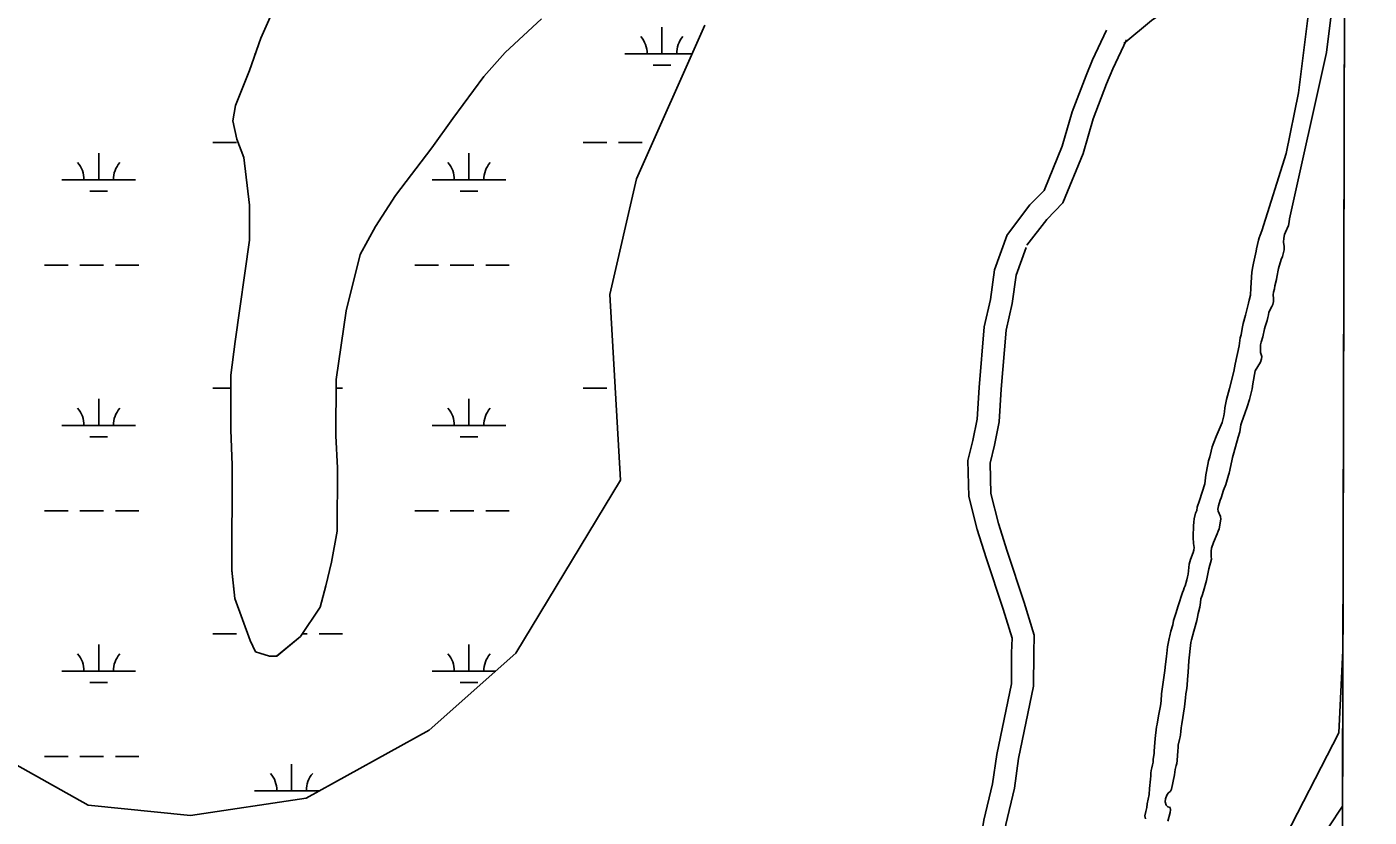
# Model space of a CAD drawing. Extents: x 3161564 to 3199464, y 849354 to 874788.
# Drawn here: x 3195367 to 3197187, y 857469 to 858539 of the extents above; entities that cross this region are included whole.
import ezdxf

# ---------------------------------------------------------------- set-up
doc = ezdxf.new("R2010")
doc.units = 0
for name, color, linetype in [('V-GRID-FRAM', 7, 'Continuous'), ('V-ROAD-CNTR', 7, 'Continuous'), ('V-SITE-VEGE', 7, 'Continuous'), ('V-TOPO-SHOR', 7, 'Continuous'), ('V-WETL-SWMP', 7, 'Continuous')]:
    doc.layers.add(name, color=color, linetype=linetype)

msp = doc.modelspace()

# ---------------------------------------------------------------- linework, layer by layer
at = {"layer": 'V-GRID-FRAM'}
msp.add_lwpolyline([(3165819.2, 873007.6), (3197186.7, 872920.9), (3197144.3, 854733.3), (3165761, 854820), (3165819.2, 873007.6)], dxfattribs=at)
at = {"layer": 'V-ROAD-CNTR'}
for points in [[(3197001.6, 858681.2), (3196988.6, 858658.5), (3196951.9, 858599.4), (3196921.9, 858568.6), (3196891.6, 858548), (3196854, 858516.6)], [(3196830.8, 858534.5), (3196811.8, 858494.6), (3196802.9, 858473.2), (3196784.3, 858424), (3196770.6, 858377.8), (3196746, 858317.7), (3196726.9, 858298.1), (3196696.4, 858258.1)], [(3196857.9, 858521.6), (3196839.2, 858482.4), (3196830.8, 858462.1), (3196812.7, 858414.4), (3196798.9, 858367.8), (3196771.6, 858301), (3196749.6, 858278.5), (3196722.9, 858243.3)], [(3196696.4, 858258.1), (3196695.9, 858257.5), (3196678.9, 858210), (3196673.3, 858170), (3196664.8, 858133), (3196658, 858050.7), (3196655.4, 858008), (3196649.7, 857979.2), (3196642.7, 857951.8), (3196644.1, 857903.2), (3196655.4, 857858.6), (3196667.5, 857820.1), (3196690.6, 857750.5), (3196702.7, 857711.1), (3196702.1, 857691.3), (3196701.7, 857649.3), (3196682, 857553.7), (3196676.3, 857513.8), (3196664.5, 857464.9), (3196660.1, 857437.5), (3196672.6, 857396.7), (3196715.8, 857309.3)], [(3196721.7, 858240.5), (3196708.2, 858202.8), (3196702.8, 858164.5), (3196694.5, 858128.4), (3196687.9, 858048.6), (3196685.2, 858004.2), (3196679, 857972.6), (3196672.8, 857948.5), (3196674, 857907.3), (3196684.2, 857866.8), (3196696, 857829.3), (3196719.1, 857759.6), (3196732.8, 857715.2), (3196732.1, 857690.8), (3196731.7, 857646.1), (3196711.6, 857548.5), (3196705.8, 857508.1), (3196694, 857459), (3196690.9, 857439.6), (3196700.6, 857407.8), (3196742.7, 857322.6)]]:
    msp.add_lwpolyline(points, dxfattribs=at)
at = {"layer": 'V-SITE-VEGE'}
for p, q in [((3197150.7, 857484), (3197154.3, 859002.2)), ((3195684.5, 858523.9), (3195711.3, 858584.8)), ((3196065, 858549.9), (3196015.4, 858504.4)), ((3195669.2, 858480.2), (3195684.5, 858523.9)), ((3196015.4, 858504.4), (3195986.9, 858472.1)), ((3195650.1, 858432.7), (3195669.2, 858480.2)), ((3195986.9, 858472.1), (3195944.9, 858415.1)), ((3195646.3, 858411.8), (3195650.1, 858432.7)), ((3195652, 858387), (3195646.3, 858411.8)), ((3195944.9, 858415.1), (3195916.3, 858375.2)), ((3195661.4, 858362.3), (3195652, 858387)), ((3195916.3, 858375.2), (3195866.8, 858310.6)), ((3195668.9, 858297.6), (3195661.4, 858362.3)), ((3195866.8, 858310.6), (3195840.1, 858268.8)), ((3195668.9, 858250.1), (3195668.9, 858297.6)), ((3195840.1, 858268.8), (3195819.1, 858230.8)), ((3195649.6, 858113.2), (3195668.9, 858250.1)), ((3195819.1, 858230.8), (3195799.9, 858154.8)), ((3195799.9, 858154.8), (3195786.5, 858061.6)), ((3195643.8, 858067.5), (3195649.6, 858113.2)), ((3195643.7, 857993.3), (3195643.8, 858067.5)), ((3195786.5, 858061.6), (3195786.3, 857985.5)), ((3195645.5, 857945.8), (3195643.7, 857993.3)), ((3195786.3, 857985.5), (3195788.2, 857941.8)), ((3195645.3, 857803.1), (3195645.5, 857945.8)), ((3195788.2, 857941.8), (3195788, 857856.2)), ((3195788, 857856.2), (3195780.3, 857814.3)), ((3195649, 857765.1), (3195645.3, 857803.1)), ((3195780.3, 857814.3), (3195772.7, 857782)), ((3195669.9, 857708), (3195649, 857765.1)), ((3195772.7, 857782), (3195765, 857753.5)), ((3195765, 857753.5), (3195738.3, 857713.6)), ((3195738.3, 857713.6), (3195706, 857687)), ((3195677.4, 857692.8), (3195669.9, 857708)), ((3195683.1, 857690.9), (3195677.4, 857692.8)), ((3195696.4, 857687), (3195683.1, 857690.9)), ((3195706, 857687), (3195696.4, 857687)), ((3197087.1, 857388.4), (3197150.7, 857484))]:
    msp.add_line(p, q, dxfattribs=at)
at = {"layer": 'V-TOPO-SHOR'}
for p, q in [((3195684.5, 858524), (3195711.3, 858584.8)), ((3196065, 858549.9), (3196015.4, 858504.4)), ((3195669.2, 858480.2), (3195684.5, 858524)), ((3196015.4, 858504.4), (3195986.9, 858472.1)), ((3195650.1, 858432.7), (3195669.2, 858480.2)), ((3195986.9, 858472.1), (3195944.9, 858415.1)), ((3195646.3, 858411.8), (3195650.1, 858432.7)), ((3195652, 858387.1), (3195646.3, 858411.8)), ((3195944.9, 858415.1), (3195916.3, 858375.2)), ((3195661.4, 858362.3), (3195652, 858387.1)), ((3195916.3, 858375.2), (3195866.8, 858310.6)), ((3195668.9, 858297.6), (3195661.4, 858362.3)), ((3195866.8, 858310.6), (3195840.1, 858268.8)), ((3195668.9, 858250.1), (3195668.9, 858297.6)), ((3195840.1, 858268.8), (3195819.1, 858230.8)), ((3195649.6, 858113.2), (3195668.9, 858250.1)), ((3195819.1, 858230.8), (3195799.9, 858154.8)), ((3195799.9, 858154.8), (3195786.5, 858061.6)), ((3195643.8, 858067.6), (3195649.6, 858113.2)), ((3195643.7, 857993.4), (3195643.8, 858067.6)), ((3195786.5, 858061.6), (3195786.3, 857985.5)), ((3195645.5, 857945.8), (3195643.7, 857993.4)), ((3195786.3, 857985.5), (3195788.2, 857941.8)), ((3195645.3, 857803.2), (3195645.5, 857945.8)), ((3195788.2, 857941.8), (3195788, 857856.2)), ((3195788, 857856.2), (3195780.3, 857814.4)), ((3195649, 857765.1), (3195645.3, 857803.2)), ((3195780.3, 857814.4), (3195772.7, 857782)), ((3195669.8, 857708), (3195649, 857765.1)), ((3195772.7, 857782), (3195765, 857753.5)), ((3195765, 857753.5), (3195738.3, 857713.6)), ((3195738.3, 857713.6), (3195705.9, 857687.1)), ((3195677.4, 857692.8), (3195669.8, 857708)), ((3195683.1, 857690.9), (3195677.4, 857692.8)), ((3195696.4, 857687.1), (3195683.1, 857690.9)), ((3195705.9, 857687.1), (3195696.4, 857687.1))]:
    msp.add_line(p, q, dxfattribs=at)
for points in [[(3197041.2, 858263.1), (3197074.4, 858367.8), (3197091, 858449.8), (3197109.5, 858598.4), (3197127.8, 858748.8), (3197138.3, 858801.1), (3197142.8, 858814.1), (3197148, 858828.1), (3197153.9, 858843.3)], [(3197078.7, 858279.2), (3197128.8, 858504.4), (3197147.7, 858657), (3197153.5, 858683.4)], [(3196972.5, 857829.1), (3196973.1, 857833.1), (3196975.7, 857841), (3196980.5, 857852.5), (3196981.8, 857856.4), (3196983.2, 857859.3), (3196985.7, 857872.6), (3196985.2, 857876.1), (3196981.8, 857883.1), (3196981.5, 857886.2), (3196982.4, 857890.5), (3196984.8, 857898.1), (3196986.1, 857901.3), (3196989.3, 857911.9), (3196992.6, 857919.5), (3196995.2, 857928.8), (3196995.8, 857931.9), (3196996.7, 857934.9), (3197000.6, 857951.5), (3197001.4, 857955.8), (3197003.1, 857962.3), (3197009, 857983.5), (3197011.4, 857990.5), (3197012.8, 858000.1), (3197013.9, 858004.2), (3197018.3, 858015.4), (3197021.5, 858024.5), (3197024.6, 858034.6), (3197027.1, 858045.4), (3197028, 858049), (3197028.8, 858055.7), (3197032.2, 858073.3), (3197036, 858079.2), (3197039.3, 858085), (3197040.8, 858089.5), (3197041.2, 858092.7), (3197039.4, 858098), (3197039.3, 858108.4), (3197040.1, 858112), (3197042.7, 858119.2), (3197044.9, 858130), (3197045.7, 858133.4), (3197048.3, 858141.7), (3197049.2, 858145.5), (3197050.3, 858149.1), (3197050.9, 858152.9), (3197054.6, 858160.6), (3197056.2, 858163.3), (3197057, 858167.1), (3197057, 858171.4), (3197056.5, 858176.3), (3197057.1, 858179.7), (3197058.4, 858184.4), (3197059, 858188.3), (3197061, 858197), (3197061.4, 858200.4), (3197063.9, 858211.7), (3197067.2, 858224), (3197069.1, 858228.1), (3197070.2, 858231.7), (3197071.5, 858237.3), (3197071.5, 858241.8), (3197070.5, 858247.6), (3197070.9, 858252.8), (3197072, 858258), (3197073.1, 858261.1), (3197077.2, 858270.2), (3197078.3, 858275.3), (3197078.7, 858279.2)], [(3197041.2, 858263.1), (3197039, 858257.2), (3197037.4, 858253.6), (3197036.8, 858250.3), (3197034, 858238.6), (3197033.6, 858235.4), (3197030, 858219), (3197028.9, 858214.7), (3197027.6, 858206.8), (3197026.5, 858185.7), (3197025.7, 858175.6), (3197024.2, 858169.1), (3197022.9, 858164.8), (3197019.1, 858148.8), (3197016, 858137.6), (3197014.5, 858130.6), (3197013.1, 858122.1), (3197012, 858118), (3197010.5, 858107.2), (3197005.2, 858082.5), (3197003.3, 858072.4), (3196997.5, 858049.2), (3196993.4, 858034.5), (3196991.2, 858023.3), (3196990.6, 858017.7), (3196989.8, 858012.3), (3196987.6, 858003.5), (3196979.1, 857984.6), (3196976.1, 857976.2), (3196974.1, 857970.4), (3196972.4, 857964.5), (3196970.7, 857956.9), (3196969.1, 857951.5), (3196968.1, 857946.5), (3196965.5, 857932.3), (3196964.1, 857920.4), (3196956.5, 857897.7), (3196953.7, 857888.7), (3196953, 857884.4), (3196951.5, 857880.6), (3196949.6, 857873.1), (3196949.2, 857868.2), (3196948.6, 857863.2), (3196948.6, 857858.3), (3196948.2, 857853.8), (3196948.3, 857847.8), (3196948.8, 857839.5), (3196949.5, 857834.1), (3196948.9, 857830.3), (3196948, 857827.3), (3196944.6, 857817.9), (3196942.6, 857811.3), (3196941.2, 857797.8), (3196940.5, 857794.5), (3196939.5, 857790.2), (3196937.1, 857782.3), (3196935.8, 857779.4), (3196934.9, 857776.2), (3196933.8, 857773.1), (3196927.7, 857755.1), (3196924.7, 857744.9), (3196921.4, 857735), (3196920.4, 857729.2), (3196917.8, 857720.6), (3196916.7, 857714.5), (3196915.6, 857710.9), (3196913.5, 857699.7), (3196912.9, 857695.2), (3196912.5, 857690.7), (3196911.9, 857687.1), (3196911.7, 857682.8), (3196910.6, 857676.3), (3196909.8, 857667.5), (3196905.2, 857636.1), (3196904.7, 857626.4), (3196903.9, 857619.5), (3196901.5, 857608.4), (3196899.6, 857598.1), (3196899.2, 857594.9), (3196898.3, 857591.3), (3196897.7, 857583.2), (3196897.1, 857580.1), (3196896.1, 857569.8), (3196895.9, 857564.1), (3196895.3, 857558.3), (3196895.1, 857554.9), (3196894.1, 857547.5), (3196893.7, 857543.3), (3196892.8, 857539.9), (3196892.2, 857535.6), (3196891.1, 857532), (3196890.7, 857528.4), (3196890.7, 857525), (3196890.3, 857520.3), (3196888.9, 857507.7), (3196888.3, 857499.5), (3196885.8, 857486.9), (3196885.2, 857481.8), (3196884.1, 857476.4), (3196882.6, 857470.8), (3196883.3, 857466.5)], [(3196913.9, 857463.5), (3196916.9, 857475.2), (3196917.5, 857478.8), (3196916.8, 857481.9), (3196913.9, 857483), (3196911.6, 857485.2), (3196910.2, 857489.7), (3196910.6, 857493.8), (3196912.6, 857498.5), (3196914.3, 857501.4), (3196917.2, 857503.9), (3196918.8, 857506.6), (3196922.8, 857526.4), (3196923.9, 857533.4), (3196924.9, 857538.8), (3196925.8, 857541.7), (3196926.4, 857545.6), (3196927.2, 857558.6), (3196927.6, 857563.1), (3196928, 857566.2), (3196929.5, 857573.9), (3196930.3, 857577.5), (3196930.8, 857580.6), (3196931.6, 857585.1), (3196932, 857589.8), (3196932.8, 857595.2), (3196936.2, 857618.4), (3196937.6, 857630.5), (3196938, 857636.1), (3196938.9, 857640.6), (3196939.7, 857643.6), (3196940.1, 857647.6), (3196940.5, 857655.5), (3196941.5, 857665.1), (3196942.2, 857680.4), (3196945.1, 857705.4), (3196946, 857709.2), (3196949.2, 857720.7), (3196949.8, 857724), (3196953.1, 857735.3), (3196954.2, 857739.8), (3196955, 857744.5), (3196957.2, 857753.3), (3196958.2, 857759.8), (3196958.6, 857764.5), (3196960.4, 857769), (3196962.3, 857774.9), (3196966, 857789.3), (3196969.2, 857805.3), (3196973.1, 857818.1), (3196972.4, 857821.7), (3196972.3, 857825.5), (3196972.5, 857829.1)]]:
    msp.add_lwpolyline(points, dxfattribs=at)
at = {"layer": 'V-WETL-SWMP'}
for p, q in [((3195684.5, 858524), (3195711.3, 858584.8)), ((3196065, 858549.9), (3196015.4, 858504.4)), ((3196193.7, 858333.5), (3196286.4, 858541.4)), ((3196228, 858502.7), (3196228, 858538.7)), ((3195669.2, 858480.2), (3195684.5, 858524)), ((3195676.1, 858502.7), (3195677.1, 858502.7)), ((3196015.4, 858504.4), (3195986.9, 858472.1)), ((3196178, 858502.7), (3196269.1, 858502.7)), ((3195650.1, 858432.7), (3195669.2, 858480.2)), ((3196216, 858487.3), (3196240, 858487.3)), ((3195986.9, 858472.1), (3195944.9, 858415.1)), ((3195646.3, 858411.8), (3195650.1, 858432.7)), ((3195652, 858387.1), (3195646.3, 858411.8)), ((3195944.9, 858415.1), (3195916.3, 858375.2)), ((3195619.3, 858382.7), (3195651.3, 858382.7)), ((3195661.4, 858362.3), (3195652, 858387.1)), ((3196121.2, 858382.7), (3196153.2, 858382.7)), ((3196169.2, 858382.7), (3196201.2, 858382.7)), ((3195464.7, 858331.9), (3195464.7, 858367.9)), ((3195916.3, 858375.2), (3195866.8, 858310.6)), ((3195966.6, 858331.9), (3195966.6, 858367.9)), ((3195668.9, 858297.6), (3195661.4, 858362.3)), ((3195414.7, 858331.9), (3195514.7, 858331.9)), ((3195916.6, 858331.9), (3196016.6, 858331.9)), ((3196157.3, 858176.8), (3196193.7, 858333.5)), ((3195452.7, 858316.5), (3195476.7, 858316.5)), ((3195866.8, 858310.6), (3195840.1, 858268.8)), ((3195954.6, 858316.5), (3195978.6, 858316.5)), ((3195668.9, 858250.1), (3195668.9, 858297.6)), ((3195840.1, 858268.8), (3195819.1, 858230.8)), ((3195649.6, 858113.2), (3195668.9, 858250.1)), ((3195819.1, 858230.8), (3195799.9, 858154.8)), ((3195391.3, 858216.5), (3195423.3, 858216.5)), ((3195439.3, 858216.5), (3195471.3, 858216.5)), ((3195487.3, 858216.5), (3195519.3, 858216.5)), ((3195893.2, 858216.5), (3195925.2, 858216.5)), ((3195941.2, 858216.5), (3195973.2, 858216.5)), ((3195989.2, 858216.5), (3196021.2, 858216.5)), ((3196172.1, 857925.3), (3196157.3, 858176.8)), ((3195799.9, 858154.8), (3195786.5, 858061.6)), ((3195643.8, 858067.6), (3195649.6, 858113.2)), ((3195643.7, 857993.4), (3195643.8, 858067.6)), ((3195786.5, 858061.6), (3195786.3, 857985.5)), ((3195619.3, 858050), (3195643.8, 858050)), ((3195786.4, 858050), (3195795.3, 858050)), ((3196121.2, 858050), (3196153.2, 858050)), ((3195464.7, 857999.2), (3195464.7, 858035.2)), ((3195966.6, 857999.2), (3195966.6, 858035.2)), ((3195414.7, 857999.2), (3195514.7, 857999.2)), ((3195452.7, 857983.8), (3195476.7, 857983.8)), ((3195645.5, 857945.8), (3195643.7, 857993.4)), ((3195786.3, 857985.5), (3195788.2, 857941.8)), ((3195916.6, 857999.2), (3196016.6, 857999.2)), ((3195954.6, 857983.8), (3195978.6, 857983.8)), ((3195645.3, 857803.2), (3195645.5, 857945.8)), ((3195788.2, 857941.8), (3195788, 857856.2)), ((3196030.3, 857690.8), (3196172.1, 857925.3)), ((3195391.3, 857883.8), (3195423.3, 857883.8)), ((3195439.3, 857883.8), (3195471.3, 857883.8)), ((3195487.3, 857883.8), (3195519.3, 857883.8)), ((3195893.2, 857883.8), (3195925.2, 857883.8)), ((3195941.2, 857883.8), (3195973.2, 857883.8)), ((3195989.2, 857883.8), (3196021.2, 857883.8)), ((3195788, 857856.2), (3195780.3, 857814.4)), ((3195649, 857765.1), (3195645.3, 857803.2)), ((3195780.3, 857814.4), (3195772.7, 857782)), ((3195772.7, 857782), (3195765, 857753.5)), ((3195669.8, 857708), (3195649, 857765.1)), ((3195765, 857753.5), (3195738.3, 857713.6)), ((3195619.3, 857717.3), (3195651.3, 857717.3)), ((3195738.3, 857713.6), (3195705.9, 857687.1)), ((3195740.8, 857717.3), (3195747.3, 857717.3)), ((3195763.3, 857717.3), (3195795.3, 857717.3)), ((3195464.7, 857666.6), (3195464.7, 857702.6)), ((3195677.4, 857692.8), (3195669.8, 857708)), ((3195683.1, 857690.9), (3195677.4, 857692.8)), ((3195966.6, 857666.6), (3195966.6, 857702.6)), ((3197151.2, 857694.4), (3197145.6, 857583.2)), ((3197150.7, 857484), (3197151.2, 857694.4)), ((3195696.4, 857687.1), (3195683.1, 857690.9)), ((3195705.9, 857687.1), (3195696.4, 857687.1)), ((3195912.7, 857586.7), (3196030.3, 857690.8)), ((3195414.7, 857666.6), (3195514.7, 857666.6)), ((3195916.6, 857666.6), (3196002.9, 857666.6)), ((3195452.7, 857651.1), (3195476.7, 857651.1)), ((3195954.6, 857651.1), (3195978.6, 857651.1)), ((3195745.8, 857494.7), (3195912.7, 857586.7)), ((3197145.6, 857583.2), (3197041, 857380.2)), ((3195332.2, 857551.5), (3195450.3, 857485)), ((3195391.3, 857551.1), (3195423.3, 857551.1)), ((3195439.3, 857551.1), (3195471.3, 857551.1)), ((3195487.3, 857551.1), (3195519.3, 857551.1)), ((3195726.1, 857504.7), (3195726.1, 857540.7)), ((3195589.3, 857471.3), (3195745.8, 857494.7)), ((3195676.1, 857504.7), (3195764, 857504.7)), ((3195450.3, 857485), (3195589.3, 857471.3)), ((3197087.1, 857388.4), (3197150.7, 857484))]:
    msp.add_line(p, q, dxfattribs=at)
for centre, start, end in [((3196172.8, 858503.2), 359.2282, 40.7718), ((3196283.3, 858503.2), 139.2282, 180.7718), ((3195409.5, 858332.4), 359.2282, 40.7718), ((3195519.9, 858332.4), 139.2282, 180.7718), ((3195911.4, 858332.4), 359.2282, 40.7718), ((3196021.9, 858332.4), 139.2282, 180.7718), ((3195409.5, 857999.7), 359.2282, 40.7718), ((3195519.9, 857999.7), 139.2282, 180.7718), ((3195911.4, 857999.7), 359.2282, 40.7718), ((3196021.9, 857999.7), 139.2282, 180.7718), ((3195409.5, 857667), 359.2282, 40.7718), ((3195519.9, 857667), 139.2282, 180.7718), ((3195911.4, 857667), 359.2282, 40.7718), ((3196021.9, 857667), 139.2282, 180.7718), ((3195670.9, 857505.2), 359.2282, 40.7718), ((3195781.4, 857505.2), 139.2282, 180.7718)]:
    msp.add_arc(centre, 35.2, start, end, dxfattribs=at)

doc.saveas('drawing.dxf')
